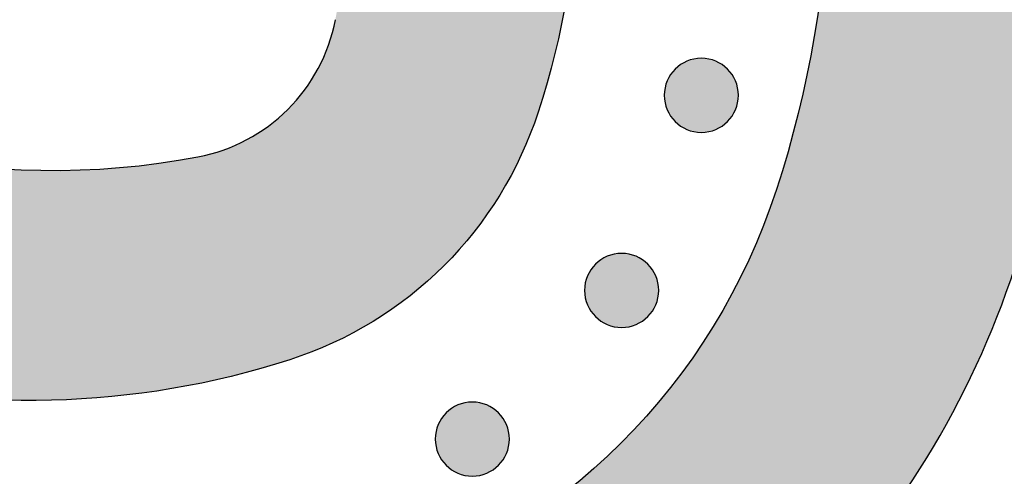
# Model space of a CAD drawing. Header units: millimetres. Extents: x -3873 to -97, y 912 to 4165.
# Tile 571 of 656: x -1401 to -1354, y 3075 to 3097. Entities that reach past the tile are written whole.
import ezdxf

# ---------------------------------------------------------------- set-up
doc = ezdxf.new("R2010")
doc.units = ezdxf.units.MM
doc.layers.add('pattern', color=7, linetype='Continuous', true_color=0x000000)

msp = doc.modelspace()

# ---------------------------------------------------------------- hatches: boundary and pattern name
at = {"layer": 'pattern'}
for points in [[(-1452.952, 3067.224), (-1451.545, 3066.873), (-1450.146, 3066.481), (-1448.754, 3066.049), (-1447.373, 3065.577), (-1446.003, 3065.066), (-1444.646, 3064.516), (-1443.304, 3063.927), (-1441.98, 3063.3), (-1440.673, 3062.636), (-1439.386, 3061.936), (-1438.12, 3061.2), (-1436.877, 3060.43), (-1435.659, 3059.626), (-1434.465, 3058.79), (-1433.299, 3057.923), (-1432.16, 3057.027), (-1429.43, 3056.398), (-1426.676, 3055.844), (-1423.901, 3055.366), (-1421.109, 3054.964), (-1418.302, 3054.64), (-1415.484, 3054.394), (-1412.658, 3054.227), (-1409.827, 3054.139), (-1406.995, 3054.129), (-1404.164, 3054.199), (-1401.339, 3054.348), (-1398.523, 3054.576), (-1395.719, 3054.881), (-1392.929, 3055.264), (-1390.158, 3055.723), (-1387.407, 3056.257), (-1385.734, 3056.629), (-1384.071, 3057.046), (-1382.419, 3057.507), (-1380.781, 3058.012), (-1379.635, 3058.4), (-1378.492, 3058.824), (-1377.356, 3059.283), (-1376.226, 3059.778), (-1375.106, 3060.308), (-1373.997, 3060.874), (-1372.899, 3061.474), (-1371.816, 3062.109), (-1370.748, 3062.779), (-1369.697, 3063.482), (-1368.665, 3064.218), (-1367.653, 3064.986), (-1366.663, 3065.786), (-1365.696, 3066.616), (-1364.753, 3067.475), (-1363.836, 3068.363), (-1362.947, 3069.278), (-1362.085, 3070.219), (-1361.253, 3071.185), (-1360.452, 3072.174), (-1359.682, 3073.184), (-1358.944, 3074.215), (-1358.239, 3075.264), (-1357.567, 3076.331), (-1356.93, 3077.413), (-1356.327, 3078.509), (-1355.76, 3079.618), (-1355.227, 3080.737), (-1354.731, 3081.865), (-1354.269, 3083.001), (-1353.843, 3084.143), (-1353.453, 3085.289), (-1353.034, 3086.625), (-1352.644, 3087.976), (-1352.282, 3089.339), (-1351.949, 3090.714), (-1351.645, 3092.101), (-1351.372, 3093.497), (-1351.129, 3094.903), (-1350.916, 3096.317), (-1350.735, 3097.738), (-1350.586, 3099.166), (-1350.468, 3100.598), (-1350.382, 3102.035), (-1350.328, 3103.475), (-1350.307, 3104.916), (-1350.318, 3106.359), (-1350.361, 3107.801), (-1350.436, 3109.242), (-1350.544, 3110.68), (-1350.685, 3112.115), (-1350.857, 3113.546), (-1351.061, 3114.97), (-1351.296, 3116.388), (-1351.563, 3117.799), (-1351.861, 3119.2), (-1352.189, 3120.592), (-1352.547, 3121.973), (-1352.934, 3123.342), (-1353.351, 3124.699), (-1353.796, 3126.042), (-1354.27, 3127.371), (-1354.77, 3128.684), (-1355.297, 3129.982), (-1356.582, 3132.68), (-1357.787, 3135.419), (-1358.91, 3138.197), (-1359.948, 3141.008), (-1360.9, 3143.849), (-1361.766, 3146.716), (-1362.544, 3149.606), (-1363.233, 3152.514), (-1363.505, 3151.299), (-1363.8, 3150.087), (-1364.119, 3148.879), (-1364.46, 3147.677), (-1364.825, 3146.481), (-1365.213, 3145.292), (-1365.624, 3144.109), (-1366.058, 3142.934), (-1366.514, 3141.768), (-1366.991, 3140.611), (-1367.491, 3139.464), (-1368.013, 3138.328), (-1368.555, 3137.202), (-1369.119, 3136.088), (-1369.703, 3134.985), (-1370.307, 3133.896), (-1369.328, 3132.097), (-1368.405, 3130.266), (-1367.539, 3128.405), (-1366.731, 3126.517), (-1365.983, 3124.605), (-1365.296, 3122.671), (-1364.67, 3120.718), (-1364.106, 3118.749), (-1363.872, 3117.848), (-1363.653, 3116.941), (-1363.45, 3116.027), (-1363.263, 3115.108), (-1363.093, 3114.185), (-1362.938, 3113.256), (-1362.801, 3112.324), (-1362.68, 3111.387), (-1362.575, 3110.448), (-1362.488, 3109.506), (-1362.418, 3108.561), (-1362.364, 3107.614), (-1362.328, 3106.666), (-1362.309, 3105.717), (-1362.308, 3104.768), (-1362.323, 3103.818), (-1362.356, 3102.869), (-1362.406, 3101.921), (-1362.473, 3100.974), (-1362.558, 3100.029), (-1362.659, 3099.087), (-1362.778, 3098.147), (-1362.913, 3097.21), (-1363.065, 3096.277), (-1363.234, 3095.348), (-1363.419, 3094.424), (-1363.62, 3093.505), (-1363.838, 3092.591), (-1364.071, 3091.683), (-1364.321, 3090.781), (-1364.585, 3089.886), (-1364.865, 3088.997), (-1365.145, 3088.176), (-1365.451, 3087.357), (-1365.782, 3086.542), (-1366.138, 3085.733), (-1366.52, 3084.93), (-1366.927, 3084.135), (-1367.359, 3083.348), (-1367.817, 3082.572), (-1368.298, 3081.807), (-1368.804, 3081.054), (-1369.333, 3080.315), (-1369.886, 3079.59), (-1370.461, 3078.881), (-1371.057, 3078.188), (-1371.675, 3077.513), (-1372.314, 3076.857), (-1372.971, 3076.22), (-1373.647, 3075.603), (-1374.341, 3075.008), (-1375.051, 3074.434), (-1375.777, 3073.883), (-1376.518, 3073.355), (-1377.271, 3072.851), (-1378.038, 3072.371), (-1378.815, 3071.915), (-1379.602, 3071.484), (-1380.398, 3071.079), (-1381.201, 3070.698), (-1382.011, 3070.343), (-1382.827, 3070.014), (-1383.646, 3069.71), (-1384.468, 3069.432), (-1385.357, 3069.153), (-1386.253, 3068.89), (-1387.155, 3068.643), (-1388.064, 3068.411), (-1388.978, 3068.195), (-1389.898, 3067.996), (-1390.822, 3067.812), (-1391.751, 3067.645), (-1392.685, 3067.495), (-1393.622, 3067.361), (-1394.562, 3067.245), (-1395.505, 3067.145), (-1396.45, 3067.063), (-1397.397, 3066.997), (-1398.345, 3066.949), (-1399.294, 3066.918), (-1400.244, 3066.904), (-1401.193, 3066.907), (-1402.142, 3066.928), (-1403.09, 3066.966), (-1404.037, 3067.021), (-1404.981, 3067.093), (-1405.923, 3067.182), (-1406.863, 3067.289), (-1407.799, 3067.411), (-1408.731, 3067.551), (-1409.659, 3067.707), (-1410.582, 3067.879), (-1411.501, 3068.068), (-1412.414, 3068.273), (-1413.321, 3068.493), (-1414.222, 3068.729), (-1416.191, 3069.297), (-1418.144, 3069.927), (-1420.079, 3070.619), (-1421.991, 3071.372), (-1423.879, 3072.184), (-1425.74, 3073.055), (-1427.571, 3073.982), (-1429.369, 3074.966), (-1430.722, 3074.202), (-1432.097, 3073.472), (-1433.494, 3072.776), (-1434.911, 3072.117), (-1436.346, 3071.494), (-1437.8, 3070.908), (-1439.269, 3070.361), (-1440.752, 3069.852), (-1442.249, 3069.382), (-1443.757, 3068.953), (-1445.274, 3068.563), (-1446.8, 3068.214), (-1448.332, 3067.905), (-1449.869, 3067.637), (-1451.41, 3067.41)], [(-1397.246, 3131.767), (-1383.202, 3131.921), (-1382.577, 3130.989), (-1381.972, 3130.042), (-1381.386, 3129.081), (-1380.819, 3128.107), (-1380.273, 3127.121), (-1379.747, 3126.122), (-1379.242, 3125.112), (-1378.759, 3124.092), (-1378.297, 3123.061), (-1377.857, 3122.021), (-1377.44, 3120.973), (-1377.045, 3119.917), (-1376.672, 3118.853), (-1376.323, 3117.783), (-1375.996, 3116.708), (-1375.693, 3115.627), (-1375.512, 3114.933), (-1375.344, 3114.234), (-1375.188, 3113.53), (-1375.044, 3112.822), (-1374.912, 3112.111), (-1374.793, 3111.395), (-1374.687, 3110.677), (-1374.594, 3109.956), (-1374.513, 3109.232), (-1374.446, 3108.506), (-1374.392, 3107.778), (-1374.351, 3107.049), (-1374.323, 3106.318), (-1374.309, 3105.587), (-1374.307, 3104.856), (-1374.319, 3104.124), (-1374.345, 3103.393), (-1374.383, 3102.663), (-1374.435, 3101.933), (-1374.5, 3101.205), (-1374.578, 3100.479), (-1374.669, 3099.755), (-1374.774, 3099.033), (-1374.891, 3098.315), (-1375.021, 3097.599), (-1375.163, 3096.887), (-1375.319, 3096.179), (-1375.486, 3095.475), (-1375.666, 3094.775), (-1375.858, 3094.08), (-1376.062, 3093.391), (-1376.278, 3092.706), (-1376.447, 3092.208), (-1376.633, 3091.712), (-1376.833, 3091.219), (-1377.049, 3090.728), (-1377.28, 3090.242), (-1377.527, 3089.76), (-1377.789, 3089.283), (-1378.066, 3088.813), (-1378.358, 3088.35), (-1378.664, 3087.893), (-1378.985, 3087.445), (-1379.32, 3087.006), (-1379.668, 3086.576), (-1380.03, 3086.157), (-1380.404, 3085.748), (-1380.791, 3085.35), (-1381.189, 3084.964), (-1381.599, 3084.591), (-1382.019, 3084.23), (-1382.45, 3083.882), (-1382.889, 3083.548), (-1383.338, 3083.228), (-1383.795, 3082.923), (-1384.259, 3082.632), (-1384.73, 3082.356), (-1385.207, 3082.095), (-1385.689, 3081.849), (-1386.176, 3081.619), (-1386.667, 3081.404), (-1387.161, 3081.204), (-1387.657, 3081.02), (-1388.156, 3080.851), (-1388.84, 3080.637), (-1389.53, 3080.434), (-1390.225, 3080.243), (-1390.925, 3080.065), (-1391.63, 3079.899), (-1392.338, 3079.745), (-1393.051, 3079.604), (-1393.766, 3079.475), (-1394.485, 3079.359), (-1395.207, 3079.256), (-1395.931, 3079.166), (-1396.658, 3079.09), (-1397.386, 3079.026), (-1398.115, 3078.976), (-1398.846, 3078.938), (-1399.577, 3078.914), (-1400.309, 3078.904), (-1401.04, 3078.906), (-1401.771, 3078.922), (-1402.502, 3078.952), (-1403.231, 3078.994), (-1403.959, 3079.05), (-1404.684, 3079.118), (-1405.408, 3079.2), (-1406.129, 3079.295), (-1406.847, 3079.402), (-1407.562, 3079.522), (-1408.274, 3079.655), (-1408.981, 3079.801), (-1409.685, 3079.958), (-1410.384, 3080.128), (-1411.078, 3080.31), (-1412.157, 3080.615), (-1413.232, 3080.944), (-1414.302, 3081.295), (-1415.364, 3081.67), (-1416.42, 3082.067), (-1417.467, 3082.486), (-1418.506, 3082.928), (-1419.536, 3083.392), (-1420.556, 3083.877), (-1421.565, 3084.384), (-1422.562, 3084.912), (-1423.548, 3085.46), (-1424.521, 3086.028), (-1425.48, 3086.616), (-1426.426, 3087.224), (-1427.357, 3087.85), (-1427.176, 3101.894), (-1425.736, 3100.568), (-1424.25, 3099.292), (-1422.721, 3098.068), (-1421.152, 3096.899), (-1420.4, 3096.372), (-1419.633, 3095.863), (-1418.849, 3095.37), (-1418.05, 3094.895), (-1417.236, 3094.438), (-1416.407, 3094), (-1415.566, 3093.583), (-1414.711, 3093.185), (-1413.845, 3092.808), (-1412.967, 3092.453), (-1412.078, 3092.119), (-1411.18, 3091.808), (-1410.273, 3091.52), (-1409.358, 3091.255), (-1408.436, 3091.013), (-1407.508, 3090.795), (-1406.574, 3090.6), (-1405.636, 3090.43), (-1404.695, 3090.284), (-1403.751, 3090.162), (-1402.805, 3090.065), (-1401.859, 3089.992), (-1400.913, 3089.943), (-1399.969, 3089.919), (-1399.026, 3089.918), (-1398.087, 3089.941), (-1397.151, 3089.988), (-1396.221, 3090.058), (-1395.296, 3090.151), (-1394.377, 3090.267), (-1393.466, 3090.405), (-1392.562, 3090.564), (-1392.419, 3090.593), (-1392.276, 3090.624), (-1392.133, 3090.658), (-1391.99, 3090.694), (-1391.846, 3090.733), (-1391.703, 3090.775), (-1391.56, 3090.82), (-1391.417, 3090.868), (-1391.275, 3090.918), (-1391.132, 3090.971), (-1390.99, 3091.028), (-1390.849, 3091.086), (-1390.709, 3091.148), (-1390.569, 3091.213), (-1390.429, 3091.28), (-1390.291, 3091.35), (-1390.154, 3091.423), (-1390.017, 3091.499), (-1389.882, 3091.578), (-1389.748, 3091.659), (-1389.615, 3091.743), (-1389.484, 3091.83), (-1389.354, 3091.919), (-1389.226, 3092.011), (-1389.099, 3092.105), (-1388.974, 3092.202), (-1388.85, 3092.302), (-1388.729, 3092.404), (-1388.609, 3092.508), (-1388.491, 3092.615), (-1388.375, 3092.724), (-1388.262, 3092.835), (-1388.15, 3092.949), (-1388.041, 3093.064), (-1387.934, 3093.182), (-1387.829, 3093.301), (-1387.727, 3093.423), (-1387.627, 3093.546), (-1387.53, 3093.671), (-1387.435, 3093.798), (-1387.343, 3093.926), (-1387.254, 3094.056), (-1387.167, 3094.187), (-1387.082, 3094.319), (-1387.001, 3094.453), (-1386.922, 3094.588), (-1386.846, 3094.725), (-1386.773, 3094.862), (-1386.702, 3095), (-1386.635, 3095.139), (-1386.57, 3095.279), (-1386.508, 3095.419), (-1386.449, 3095.561), (-1386.392, 3095.702), (-1386.339, 3095.844), (-1386.288, 3095.987), (-1386.24, 3096.13), (-1386.195, 3096.273), (-1386.153, 3096.416), (-1386.113, 3096.559), (-1386.077, 3096.703), (-1386.043, 3096.846), (-1386.011, 3096.989), (-1385.983, 3097.132), (-1385.821, 3098.035), (-1385.682, 3098.946), (-1385.564, 3099.864), (-1385.469, 3100.789), (-1385.398, 3101.72), (-1385.349, 3102.655), (-1385.324, 3103.594), (-1385.323, 3104.537), (-1385.345, 3105.481), (-1385.392, 3106.427), (-1385.464, 3107.374), (-1385.559, 3108.319), (-1385.679, 3109.263), (-1385.823, 3110.205), (-1385.992, 3111.143), (-1386.184, 3112.077), (-1386.401, 3113.006), (-1386.641, 3113.929), (-1386.904, 3114.844), (-1387.191, 3115.752), (-1387.501, 3116.651), (-1387.832, 3117.54), (-1388.186, 3118.418), (-1388.561, 3119.286), (-1388.957, 3120.141), (-1389.373, 3120.983), (-1389.809, 3121.812), (-1390.264, 3122.627), (-1390.738, 3123.427), (-1391.229, 3124.212), (-1391.738, 3124.981), (-1392.262, 3125.733), (-1393.429, 3127.305), (-1394.65, 3128.836), (-1395.923, 3130.324)], [(-1369.717, 3094.767), (-1369.689, 3094.795), (-1369.66, 3094.822), (-1369.63, 3094.848), (-1369.599, 3094.875), (-1369.567, 3094.9), (-1369.535, 3094.925), (-1369.502, 3094.95), (-1369.468, 3094.974), (-1369.433, 3094.997), (-1369.397, 3095.02), (-1369.36, 3095.042), (-1369.323, 3095.063), (-1369.285, 3095.084), (-1369.246, 3095.104), (-1369.207, 3095.122), (-1369.167, 3095.14), (-1369.126, 3095.157), (-1369.085, 3095.173), (-1369.043, 3095.188), (-1369, 3095.202), (-1368.957, 3095.215), (-1368.914, 3095.227), (-1368.87, 3095.238), (-1368.826, 3095.248), (-1368.781, 3095.257), (-1368.736, 3095.264), (-1368.691, 3095.271), (-1368.645, 3095.276), (-1368.6, 3095.28), (-1368.554, 3095.283), (-1368.508, 3095.285), (-1368.462, 3095.285), (-1368.416, 3095.285), (-1368.37, 3095.283), (-1368.324, 3095.28), (-1368.279, 3095.276), (-1368.233, 3095.27), (-1368.188, 3095.264), (-1368.143, 3095.256), (-1368.098, 3095.247), (-1368.054, 3095.238), (-1368.01, 3095.227), (-1367.967, 3095.215), (-1367.924, 3095.201), (-1367.881, 3095.187), (-1367.839, 3095.172), (-1367.798, 3095.156), (-1367.757, 3095.139), (-1367.717, 3095.121), (-1367.678, 3095.102), (-1367.639, 3095.082), (-1367.601, 3095.062), (-1367.564, 3095.04), (-1367.527, 3095.018), (-1367.492, 3094.996), (-1367.457, 3094.972), (-1367.423, 3094.948), (-1367.389, 3094.923), (-1367.357, 3094.898), (-1367.325, 3094.872), (-1367.295, 3094.846), (-1367.265, 3094.819), (-1367.236, 3094.792), (-1367.208, 3094.765), (-1367.18, 3094.736), (-1367.153, 3094.707), (-1367.126, 3094.677), (-1367.1, 3094.647), (-1367.075, 3094.615), (-1367.049, 3094.583), (-1367.025, 3094.549), (-1367.001, 3094.515), (-1366.977, 3094.48), (-1366.955, 3094.444), (-1366.933, 3094.408), (-1366.911, 3094.371), (-1366.891, 3094.333), (-1366.871, 3094.294), (-1366.852, 3094.254), (-1366.835, 3094.214), (-1366.818, 3094.174), (-1366.802, 3094.132), (-1366.786, 3094.09), (-1366.772, 3094.048), (-1366.759, 3094.005), (-1366.747, 3093.961), (-1366.736, 3093.917), (-1366.727, 3093.873), (-1366.718, 3093.828), (-1366.71, 3093.783), (-1366.704, 3093.738), (-1366.699, 3093.693), (-1366.695, 3093.647), (-1366.692, 3093.601), (-1366.69, 3093.555), (-1366.689, 3093.509), (-1366.69, 3093.464), (-1366.692, 3093.418), (-1366.695, 3093.372), (-1366.699, 3093.326), (-1366.704, 3093.281), (-1366.711, 3093.236), (-1366.718, 3093.191), (-1366.727, 3093.146), (-1366.737, 3093.102), (-1366.748, 3093.058), (-1366.76, 3093.014), (-1366.773, 3092.971), (-1366.788, 3092.929), (-1366.803, 3092.887), (-1366.819, 3092.846), (-1366.836, 3092.805), (-1366.854, 3092.765), (-1366.873, 3092.725), (-1366.892, 3092.687), (-1366.913, 3092.649), (-1366.934, 3092.611), (-1366.956, 3092.575), (-1366.979, 3092.539), (-1367.003, 3092.504), (-1367.027, 3092.47), (-1367.051, 3092.437), (-1367.077, 3092.405), (-1367.102, 3092.373), (-1367.129, 3092.342), (-1367.155, 3092.313), (-1367.183, 3092.284), (-1367.21, 3092.255), (-1367.238, 3092.228), (-1367.267, 3092.201), (-1367.297, 3092.174), (-1367.328, 3092.148), (-1367.36, 3092.122), (-1367.392, 3092.097), (-1367.425, 3092.072), (-1367.46, 3092.048), (-1367.495, 3092.025), (-1367.53, 3092.002), (-1367.567, 3091.98), (-1367.604, 3091.959), (-1367.642, 3091.939), (-1367.681, 3091.919), (-1367.72, 3091.9), (-1367.76, 3091.882), (-1367.801, 3091.865), (-1367.843, 3091.849), (-1367.885, 3091.834), (-1367.927, 3091.82), (-1367.97, 3091.807), (-1368.013, 3091.795), (-1368.057, 3091.784), (-1368.102, 3091.774), (-1368.146, 3091.765), (-1368.191, 3091.758), (-1368.237, 3091.751), (-1368.282, 3091.746), (-1368.328, 3091.742), (-1368.373, 3091.739), (-1368.419, 3091.737), (-1368.465, 3091.737), (-1368.511, 3091.738), (-1368.557, 3091.739), (-1368.603, 3091.742), (-1368.649, 3091.747), (-1368.694, 3091.752), (-1368.739, 3091.758), (-1368.784, 3091.766), (-1368.829, 3091.775), (-1368.873, 3091.785), (-1368.917, 3091.796), (-1368.96, 3091.808), (-1369.003, 3091.821), (-1369.046, 3091.835), (-1369.088, 3091.85), (-1369.129, 3091.866), (-1369.17, 3091.884), (-1369.21, 3091.901), (-1369.249, 3091.92), (-1369.288, 3091.94), (-1369.326, 3091.961), (-1369.363, 3091.982), (-1369.4, 3092.004), (-1369.435, 3092.027), (-1369.47, 3092.05), (-1369.504, 3092.074), (-1369.538, 3092.099), (-1369.57, 3092.124), (-1369.602, 3092.15), (-1369.632, 3092.176), (-1369.662, 3092.203), (-1369.691, 3092.23), (-1369.719, 3092.258), (-1369.747, 3092.286), (-1369.774, 3092.315), (-1369.801, 3092.345), (-1369.827, 3092.376), (-1369.853, 3092.407), (-1369.878, 3092.44), (-1369.903, 3092.473), (-1369.927, 3092.507), (-1369.95, 3092.542), (-1369.973, 3092.578), (-1369.995, 3092.614), (-1370.016, 3092.652), (-1370.036, 3092.69), (-1370.056, 3092.728), (-1370.075, 3092.768), (-1370.093, 3092.808), (-1370.11, 3092.849), (-1370.126, 3092.89), (-1370.141, 3092.932), (-1370.155, 3092.975), (-1370.168, 3093.018), (-1370.18, 3093.061), (-1370.191, 3093.105), (-1370.201, 3093.149), (-1370.209, 3093.194), (-1370.217, 3093.239), (-1370.223, 3093.284), (-1370.229, 3093.33), (-1370.233, 3093.375), (-1370.236, 3093.421), (-1370.237, 3093.467), (-1370.238, 3093.513), (-1370.237, 3093.559), (-1370.235, 3093.605), (-1370.232, 3093.65), (-1370.228, 3093.696), (-1370.223, 3093.742), (-1370.216, 3093.787), (-1370.209, 3093.832), (-1370.2, 3093.876), (-1370.19, 3093.921), (-1370.179, 3093.965), (-1370.167, 3094.008), (-1370.154, 3094.051), (-1370.14, 3094.093), (-1370.124, 3094.135), (-1370.108, 3094.177), (-1370.091, 3094.217), (-1370.073, 3094.258), (-1370.054, 3094.297), (-1370.035, 3094.336), (-1370.014, 3094.374), (-1369.993, 3094.411), (-1369.971, 3094.447), (-1369.948, 3094.483), (-1369.925, 3094.518), (-1369.901, 3094.552), (-1369.876, 3094.585), (-1369.851, 3094.618), (-1369.825, 3094.649), (-1369.799, 3094.68), (-1369.772, 3094.71), (-1369.745, 3094.739)], [(-1373.533, 3085.426), (-1373.505, 3085.453), (-1373.476, 3085.48), (-1373.446, 3085.507), (-1373.416, 3085.533), (-1373.384, 3085.559), (-1373.351, 3085.584), (-1373.318, 3085.609), (-1373.284, 3085.633), (-1373.249, 3085.656), (-1373.213, 3085.679), (-1373.177, 3085.701), (-1373.14, 3085.722), (-1373.101, 3085.743), (-1373.063, 3085.762), (-1373.023, 3085.781), (-1372.983, 3085.799), (-1372.942, 3085.816), (-1372.901, 3085.832), (-1372.859, 3085.847), (-1372.817, 3085.861), (-1372.774, 3085.874), (-1372.73, 3085.886), (-1372.686, 3085.897), (-1372.642, 3085.907), (-1372.597, 3085.916), (-1372.552, 3085.923), (-1372.507, 3085.93), (-1372.462, 3085.935), (-1372.416, 3085.939), (-1372.37, 3085.942), (-1372.324, 3085.944), (-1372.278, 3085.944), (-1372.232, 3085.943), (-1372.187, 3085.942), (-1372.141, 3085.939), (-1372.095, 3085.934), (-1372.05, 3085.929), (-1372.004, 3085.923), (-1371.959, 3085.915), (-1371.915, 3085.906), (-1371.871, 3085.896), (-1371.827, 3085.885), (-1371.783, 3085.873), (-1371.74, 3085.86), (-1371.698, 3085.846), (-1371.656, 3085.831), (-1371.614, 3085.815), (-1371.574, 3085.798), (-1371.534, 3085.78), (-1371.494, 3085.761), (-1371.456, 3085.741), (-1371.418, 3085.72), (-1371.38, 3085.699), (-1371.344, 3085.677), (-1371.308, 3085.654), (-1371.273, 3085.631), (-1371.239, 3085.607), (-1371.206, 3085.582), (-1371.173, 3085.557), (-1371.142, 3085.531), (-1371.111, 3085.505), (-1371.081, 3085.478), (-1371.052, 3085.451), (-1371.024, 3085.423), (-1370.997, 3085.395), (-1370.97, 3085.366), (-1370.943, 3085.336), (-1370.917, 3085.305), (-1370.891, 3085.274), (-1370.866, 3085.241), (-1370.841, 3085.208), (-1370.817, 3085.174), (-1370.794, 3085.139), (-1370.771, 3085.103), (-1370.749, 3085.067), (-1370.728, 3085.029), (-1370.707, 3084.991), (-1370.688, 3084.953), (-1370.669, 3084.913), (-1370.651, 3084.873), (-1370.634, 3084.832), (-1370.618, 3084.791), (-1370.603, 3084.749), (-1370.589, 3084.706), (-1370.576, 3084.663), (-1370.564, 3084.62), (-1370.553, 3084.576), (-1370.543, 3084.532), (-1370.534, 3084.487), (-1370.527, 3084.442), (-1370.52, 3084.397), (-1370.515, 3084.351), (-1370.511, 3084.306), (-1370.508, 3084.26), (-1370.506, 3084.214), (-1370.506, 3084.168), (-1370.506, 3084.122), (-1370.508, 3084.076), (-1370.511, 3084.031), (-1370.515, 3083.985), (-1370.521, 3083.939), (-1370.527, 3083.894), (-1370.535, 3083.849), (-1370.544, 3083.805), (-1370.554, 3083.76), (-1370.565, 3083.716), (-1370.577, 3083.673), (-1370.59, 3083.63), (-1370.604, 3083.588), (-1370.619, 3083.546), (-1370.635, 3083.504), (-1370.652, 3083.464), (-1370.67, 3083.423), (-1370.689, 3083.384), (-1370.709, 3083.345), (-1370.729, 3083.307), (-1370.751, 3083.27), (-1370.773, 3083.234), (-1370.796, 3083.198), (-1370.819, 3083.163), (-1370.843, 3083.129), (-1370.868, 3083.096), (-1370.893, 3083.063), (-1370.919, 3083.032), (-1370.945, 3083.001), (-1370.972, 3082.971), (-1370.999, 3082.942), (-1371.027, 3082.914), (-1371.055, 3082.887), (-1371.084, 3082.859), (-1371.114, 3082.833), (-1371.145, 3082.806), (-1371.176, 3082.781), (-1371.209, 3082.756), (-1371.242, 3082.731), (-1371.276, 3082.707), (-1371.311, 3082.684), (-1371.347, 3082.661), (-1371.383, 3082.639), (-1371.421, 3082.618), (-1371.459, 3082.597), (-1371.497, 3082.578), (-1371.537, 3082.559), (-1371.577, 3082.541), (-1371.618, 3082.524), (-1371.659, 3082.508), (-1371.701, 3082.493), (-1371.743, 3082.479), (-1371.786, 3082.466), (-1371.83, 3082.454), (-1371.874, 3082.443), (-1371.918, 3082.433), (-1371.963, 3082.424), (-1372.008, 3082.417), (-1372.053, 3082.41), (-1372.098, 3082.405), (-1372.144, 3082.401), (-1372.19, 3082.398), (-1372.236, 3082.396), (-1372.282, 3082.396), (-1372.328, 3082.396), (-1372.374, 3082.398), (-1372.419, 3082.401), (-1372.465, 3082.405), (-1372.51, 3082.411), (-1372.556, 3082.417), (-1372.601, 3082.425), (-1372.645, 3082.434), (-1372.69, 3082.443), (-1372.733, 3082.454), (-1372.777, 3082.467), (-1372.82, 3082.48), (-1372.862, 3082.494), (-1372.904, 3082.509), (-1372.946, 3082.525), (-1372.986, 3082.542), (-1373.026, 3082.56), (-1373.066, 3082.579), (-1373.104, 3082.599), (-1373.142, 3082.619), (-1373.18, 3082.641), (-1373.216, 3082.663), (-1373.252, 3082.685), (-1373.287, 3082.709), (-1373.321, 3082.733), (-1373.354, 3082.758), (-1373.387, 3082.783), (-1373.418, 3082.809), (-1373.449, 3082.835), (-1373.479, 3082.862), (-1373.508, 3082.889), (-1373.536, 3082.916), (-1373.563, 3082.945), (-1373.59, 3082.974), (-1373.617, 3083.004), (-1373.643, 3083.034), (-1373.669, 3083.066), (-1373.694, 3083.098), (-1373.719, 3083.132), (-1373.743, 3083.166), (-1373.766, 3083.201), (-1373.789, 3083.237), (-1373.811, 3083.273), (-1373.832, 3083.31), (-1373.853, 3083.348), (-1373.872, 3083.387), (-1373.891, 3083.427), (-1373.909, 3083.467), (-1373.926, 3083.507), (-1373.942, 3083.549), (-1373.957, 3083.591), (-1373.971, 3083.633), (-1373.984, 3083.676), (-1373.996, 3083.72), (-1374.007, 3083.764), (-1374.017, 3083.808), (-1374.026, 3083.853), (-1374.033, 3083.898), (-1374.04, 3083.943), (-1374.045, 3083.988), (-1374.049, 3084.034), (-1374.052, 3084.08), (-1374.054, 3084.126), (-1374.054, 3084.172), (-1374.054, 3084.217), (-1374.052, 3084.263), (-1374.049, 3084.309), (-1374.045, 3084.355), (-1374.039, 3084.4), (-1374.033, 3084.445), (-1374.025, 3084.49), (-1374.016, 3084.535), (-1374.006, 3084.579), (-1373.995, 3084.623), (-1373.983, 3084.667), (-1373.97, 3084.71), (-1373.956, 3084.752), (-1373.941, 3084.794), (-1373.925, 3084.835), (-1373.908, 3084.876), (-1373.89, 3084.916), (-1373.871, 3084.956), (-1373.851, 3084.994), (-1373.831, 3085.032), (-1373.809, 3085.07), (-1373.787, 3085.106), (-1373.764, 3085.142), (-1373.741, 3085.177), (-1373.717, 3085.211), (-1373.692, 3085.244), (-1373.667, 3085.276), (-1373.641, 3085.308), (-1373.615, 3085.339), (-1373.588, 3085.369), (-1373.561, 3085.398)], [(-1380.681, 3078.308), (-1380.653, 3078.335), (-1380.624, 3078.362), (-1380.594, 3078.389), (-1380.563, 3078.415), (-1380.532, 3078.441), (-1380.499, 3078.466), (-1380.466, 3078.491), (-1380.432, 3078.515), (-1380.397, 3078.538), (-1380.361, 3078.561), (-1380.324, 3078.583), (-1380.287, 3078.604), (-1380.249, 3078.624), (-1380.21, 3078.644), (-1380.171, 3078.663), (-1380.131, 3078.681), (-1380.09, 3078.698), (-1380.049, 3078.714), (-1380.007, 3078.729), (-1379.964, 3078.743), (-1379.921, 3078.756), (-1379.878, 3078.768), (-1379.834, 3078.779), (-1379.79, 3078.789), (-1379.745, 3078.798), (-1379.7, 3078.805), (-1379.655, 3078.812), (-1379.609, 3078.817), (-1379.564, 3078.821), (-1379.518, 3078.824), (-1379.472, 3078.826), (-1379.426, 3078.826), (-1379.38, 3078.825), (-1379.334, 3078.824), (-1379.288, 3078.821), (-1379.243, 3078.816), (-1379.197, 3078.811), (-1379.152, 3078.805), (-1379.107, 3078.797), (-1379.062, 3078.788), (-1379.018, 3078.778), (-1378.974, 3078.767), (-1378.931, 3078.755), (-1378.888, 3078.742), (-1378.845, 3078.728), (-1378.803, 3078.713), (-1378.762, 3078.697), (-1378.721, 3078.679), (-1378.681, 3078.661), (-1378.642, 3078.643), (-1378.603, 3078.623), (-1378.565, 3078.602), (-1378.528, 3078.581), (-1378.492, 3078.559), (-1378.456, 3078.536), (-1378.421, 3078.513), (-1378.387, 3078.489), (-1378.354, 3078.464), (-1378.321, 3078.439), (-1378.29, 3078.413), (-1378.259, 3078.387), (-1378.229, 3078.36), (-1378.2, 3078.333), (-1378.172, 3078.305), (-1378.144, 3078.277), (-1378.117, 3078.248), (-1378.091, 3078.218), (-1378.064, 3078.187), (-1378.039, 3078.156), (-1378.013, 3078.123), (-1377.989, 3078.09), (-1377.965, 3078.056), (-1377.941, 3078.021), (-1377.919, 3077.985), (-1377.897, 3077.949), (-1377.875, 3077.911), (-1377.855, 3077.873), (-1377.835, 3077.835), (-1377.817, 3077.795), (-1377.799, 3077.755), (-1377.782, 3077.714), (-1377.766, 3077.673), (-1377.751, 3077.631), (-1377.736, 3077.588), (-1377.723, 3077.545), (-1377.711, 3077.502), (-1377.701, 3077.458), (-1377.691, 3077.414), (-1377.682, 3077.369), (-1377.674, 3077.324), (-1377.668, 3077.279), (-1377.663, 3077.233), (-1377.659, 3077.188), (-1377.656, 3077.142), (-1377.654, 3077.096), (-1377.653, 3077.05), (-1377.654, 3077.004), (-1377.656, 3076.958), (-1377.659, 3076.913), (-1377.663, 3076.867), (-1377.668, 3076.821), (-1377.675, 3076.776), (-1377.683, 3076.731), (-1377.691, 3076.687), (-1377.701, 3076.642), (-1377.712, 3076.598), (-1377.724, 3076.555), (-1377.738, 3076.512), (-1377.752, 3076.47), (-1377.767, 3076.428), (-1377.783, 3076.386), (-1377.8, 3076.346), (-1377.818, 3076.305), (-1377.837, 3076.266), (-1377.857, 3076.227), (-1377.877, 3076.189), (-1377.898, 3076.152), (-1377.92, 3076.116), (-1377.943, 3076.08), (-1377.967, 3076.045), (-1377.991, 3076.011), (-1378.015, 3075.978), (-1378.041, 3075.945), (-1378.067, 3075.914), (-1378.093, 3075.883), (-1378.12, 3075.853), (-1378.147, 3075.824), (-1378.174, 3075.796), (-1378.202, 3075.768), (-1378.232, 3075.741), (-1378.261, 3075.715), (-1378.292, 3075.688), (-1378.324, 3075.663), (-1378.356, 3075.638), (-1378.39, 3075.613), (-1378.424, 3075.589), (-1378.459, 3075.565), (-1378.494, 3075.543), (-1378.531, 3075.521), (-1378.568, 3075.5), (-1378.606, 3075.479), (-1378.645, 3075.459), (-1378.684, 3075.441), (-1378.725, 3075.423), (-1378.765, 3075.406), (-1378.807, 3075.39), (-1378.849, 3075.375), (-1378.891, 3075.361), (-1378.934, 3075.348), (-1378.978, 3075.336), (-1379.021, 3075.325), (-1379.066, 3075.315), (-1379.11, 3075.306), (-1379.155, 3075.299), (-1379.201, 3075.292), (-1379.246, 3075.287), (-1379.292, 3075.283), (-1379.338, 3075.28), (-1379.383, 3075.278), (-1379.429, 3075.278), (-1379.475, 3075.278), (-1379.521, 3075.28), (-1379.567, 3075.283), (-1379.613, 3075.287), (-1379.658, 3075.293), (-1379.703, 3075.299), (-1379.748, 3075.307), (-1379.793, 3075.315), (-1379.837, 3075.325), (-1379.881, 3075.336), (-1379.925, 3075.348), (-1379.968, 3075.362), (-1380.01, 3075.376), (-1380.052, 3075.391), (-1380.093, 3075.407), (-1380.134, 3075.424), (-1380.174, 3075.442), (-1380.213, 3075.461), (-1380.252, 3075.481), (-1380.29, 3075.501), (-1380.327, 3075.523), (-1380.364, 3075.545), (-1380.4, 3075.567), (-1380.434, 3075.591), (-1380.469, 3075.615), (-1380.502, 3075.64), (-1380.534, 3075.665), (-1380.566, 3075.691), (-1380.597, 3075.717), (-1380.626, 3075.744), (-1380.655, 3075.771), (-1380.684, 3075.798), (-1380.711, 3075.827), (-1380.738, 3075.856), (-1380.765, 3075.886), (-1380.791, 3075.916), (-1380.817, 3075.948), (-1380.842, 3075.98), (-1380.867, 3076.014), (-1380.891, 3076.048), (-1380.914, 3076.083), (-1380.937, 3076.118), (-1380.959, 3076.155), (-1380.98, 3076.192), (-1381, 3076.23), (-1381.02, 3076.269), (-1381.039, 3076.309), (-1381.057, 3076.349), (-1381.074, 3076.389), (-1381.09, 3076.431), (-1381.105, 3076.473), (-1381.119, 3076.515), (-1381.132, 3076.558), (-1381.144, 3076.602), (-1381.155, 3076.646), (-1381.165, 3076.69), (-1381.173, 3076.735), (-1381.181, 3076.78), (-1381.187, 3076.825), (-1381.193, 3076.87), (-1381.197, 3076.916), (-1381.2, 3076.962), (-1381.201, 3077.008), (-1381.202, 3077.053), (-1381.201, 3077.099), (-1381.2, 3077.145), (-1381.197, 3077.191), (-1381.192, 3077.237), (-1381.187, 3077.282), (-1381.18, 3077.327), (-1381.173, 3077.372), (-1381.164, 3077.417), (-1381.154, 3077.461), (-1381.143, 3077.505), (-1381.131, 3077.549), (-1381.118, 3077.592), (-1381.104, 3077.634), (-1381.089, 3077.676), (-1381.072, 3077.717), (-1381.055, 3077.758), (-1381.037, 3077.798), (-1381.019, 3077.838), (-1380.999, 3077.876), (-1380.978, 3077.914), (-1380.957, 3077.951), (-1380.935, 3077.988), (-1380.912, 3078.024), (-1380.889, 3078.059), (-1380.865, 3078.093), (-1380.84, 3078.126), (-1380.815, 3078.158), (-1380.789, 3078.19), (-1380.763, 3078.221), (-1380.736, 3078.25), (-1380.709, 3078.279)]]:
    msp.add_hatch(color=256, dxfattribs=at).paths.add_polyline_path(points, flags=0)

# ---------------------------------------------------------------- linework, layer by layer
at = {"layer": 'pattern', "extrusion": (0, 0, -1)}
for centre in [(1368.464, 3093.511), (1372.28, 3084.17), (1379.428, 3077.052)]:
    msp.add_circle(centre, 1.774, dxfattribs=at)
for centre, radius, start, end in [((1654.828, 2908.888), 387.7, 139.331, 179.79511), ((1414.572, 3105.151), 52.266, 164.9199, 198.0034), ((1414.572, 3105.151), 40.266, 164.9199, 198.0034), ((1393.825, 3098.409), 18.45, 198.0034, 252.1058), ((1393.825, 3098.409), 30.45, 198.0034, 252.1058), ((1400.528, 3119.169), 40.266, 252.1058, 285.1893)]:
    msp.add_arc(centre, radius, start, end, dxfattribs=at)
at = {"layer": 'pattern'}
for centre, radius, start, end in [((-1414.572, 3105.151), 64.266, 341.9966, 22.72916), ((-1399.475, 3127.05), 37.135, 234.2866, 280.7282), ((-1394.101, 3098.686), 8.266, 280.7282, 349.1626), ((-1393.825, 3098.409), 42.45, 287.8942, 341.9966)]:
    msp.add_arc(centre, radius, start, end, dxfattribs=at)

doc.saveas('drawing.dxf')
